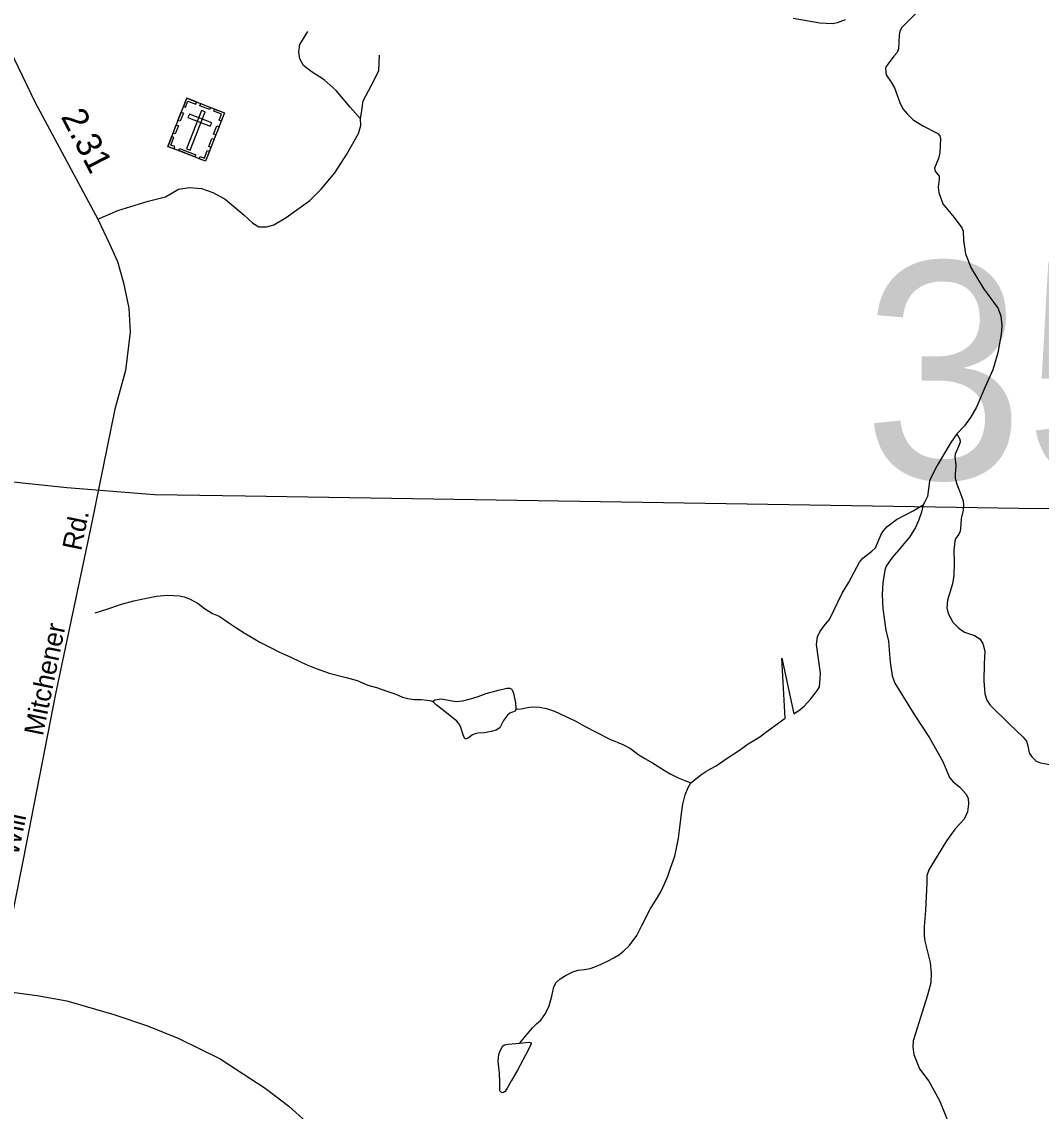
# Model space of a CAD drawing. Extents: x 2126262 to 2293712, y 749403 to 919119.
# Drawn here: x 2179836 to 2184846, y 853018 to 858372 of the extents above; entities that cross this region are included whole.
import ezdxf

# ---------------------------------------------------------------- set-up
doc = ezdxf.new("R2010")
doc.units = 0
for name, color, linetype in [('Exist Cultural Cemetery CELL', 7, 'Continuous'), ('Exist Hydrographic Creek Single Shore', 7, 'Continuous'), ('Exist Hydrographic Misc Water Feature', 7, 'Continuous'), ('Exist Railroad Mainline', 7, 'Continuous'), ('Exist Road Non-System Type 51', 7, 'Continuous'), ('Exist Road Secondary Mileage Hundredths English Label', 7, 'Continuous'), ('Exist Road Secondary Structure Standard Bridge Number Label', 7, 'Continuous'), ('Exist Road Secondary Type 51 Attributed', 7, 'Continuous'), ('Exist Road Secondary Type 51 Label', 7, 'Continuous'), ('Exist Utilities Electrical Transmission Line', 7, 'Continuous')]:
    doc.layers.add(name, color=color, linetype=linetype)

msp = doc.modelspace()

# ---------------------------------------------------------------- linework, layer by layer
at = {"layer": 'Exist Cultural Cemetery CELL'}
for points in [[(2180646.6, 857996.7), (2180832.1, 857924.4), (2180739.6, 857687.2), (2180554.1, 857759.5)], [(2180630.9, 857956.4), (2180641.4, 857952.3), (2180653.1, 857982.3), (2180690.9, 857967.5), (2180695, 857977.9), (2180646.6, 857996.7)], [(2180715.6, 857969.8), (2180763.9, 857951), (2180759.8, 857940.4), (2180711.5, 857959.2)], [(2180816.4, 857884), (2180805.8, 857888.1), (2180817.5, 857918.1), (2180779.7, 857932.8), (2180783.8, 857943.2), (2180832.1, 857924.3)], [(2180603.9, 857887.3), (2180619.6, 857927.7), (2180630.3, 857923.5), (2180614.5, 857883.2)], [(2180737.5, 857929.8), (2180720.1, 857936.6), (2180646.4, 857747.7), (2180663.8, 857740.9)], [(2180659.9, 857918.5), (2180653.1, 857901.1), (2180762.8, 857858.3), (2180769.6, 857875.7)], [(2180579.5, 857824.7), (2180595.2, 857865), (2180605.8, 857860.9), (2180590.1, 857820.6)], [(2180779.2, 857820), (2180794.9, 857860.4), (2180805.6, 857856.2), (2180789.8, 857815.9)], [(2180584.9, 857747.5), (2180589.1, 857758.2), (2180568.6, 857766.2), (2180583.3, 857803.9), (2180572.9, 857807.9), (2180554, 857759.6)], [(2180755.2, 857758.6), (2180771, 857799), (2180781.6, 857794.8), (2180765.8, 857754.5)], [(2180611.8, 857749.3), (2180690.8, 857718.5), (2180686.7, 857707.9), (2180607.6, 857738.7)], [(2180708.7, 857699.2), (2180712.9, 857709.9), (2180733.4, 857701.9), (2180748, 857739.6), (2180758.4, 857735.5), (2180739.6, 857687.2)]]:
    msp.add_lwpolyline(points, close=True, dxfattribs=at)
at = {"layer": 'Exist Hydrographic Creek Single Shore'}
for points in [[(2183627.7, 858390.3), (2183759.1, 858367.5), (2183820.9, 858363.1), (2183844.8, 858368.5), (2183883.9, 858382.7)], [(2184234.6, 858417.4), (2184161.8, 858344.6), (2184152.1, 858325.1), (2184147.7, 858304.5), (2184145.5, 858239.3), (2184139, 858220.8), (2184122.7, 858202.3), (2184083.7, 858152.1), (2184081.5, 858142.3), (2184084.8, 858111.9), (2184109.7, 858074.9), (2184126, 858046.7), (2184151, 857975), (2184166.2, 857944.6), (2184189, 857917.4), (2184217.2, 857890.3), (2184268.2, 857858.8), (2184337.7, 857822.9), (2184347.5, 857811), (2184351.8, 857796.8), (2184349.6, 857765.3), (2184348.6, 857729.1), (2184341, 857700.8), (2184322.5, 857653), (2184325.8, 857637.8), (2184344.2, 857613.9), (2184344.2, 857598.7), (2184339.9, 857559.6), (2184343.1, 857532.4), (2184362.7, 857477), (2184386.6, 857448.8), (2184419.1, 857410.3), (2184456, 857359.3), (2184462.6, 857343), (2184464.7, 857298.5), (2184474.5, 857231.1), (2184501.6, 857161.6), (2184562.4, 857061.1), (2184635.2, 856962.3), (2184648.2, 856925.3), (2184652.5, 856879.7), (2184649.3, 856836.3), (2184633, 856745.6), (2184608, 856661.9), (2184571.1, 856578.3), (2184528.8, 856477.2), (2184499.5, 856427.8), (2184469.1, 856385.5), (2184432.2, 856347.4)], [(2184432.2, 856347.4), (2184402.2, 856304.1), (2184334.9, 856191.1), (2184307.7, 856137.9), (2184298, 856114.5), (2184287.1, 856038.5), (2184275.2, 856012.4), (2184266.5, 855998.3)], [(2184432.2, 856347.4), (2184446.3, 856320.3), (2184447.4, 856306.2), (2184439.8, 856284.4), (2184423.5, 856246.4), (2184421.3, 856233.4), (2184426.7, 856193.2), (2184423.5, 856146.5), (2184423.5, 856129.1), (2184432.2, 856098.7), (2184449.5, 856053.7), (2184462.6, 856016.8), (2184464.7, 855994), (2184463.6, 855971.1), (2184452.8, 855931), (2184451.7, 855899.5), (2184448.4, 855868), (2184441.9, 855853.8), (2184425.6, 855831), (2184421.3, 855819.1), (2184417, 855773.4), (2184419.1, 855715.9), (2184417, 855651.3), (2184410.4, 855610.1), (2184386.6, 855529.7), (2184383.3, 855491.7), (2184389.8, 855464.5), (2184411.5, 855422.1), (2184441.9, 855391.1), (2184470.2, 855371.5), (2184519, 855356.3), (2184545.1, 855340), (2184560.3, 855317.2), (2184570, 855278.1), (2184566.8, 855216.2), (2184564.6, 855132.5), (2184569, 855069.5), (2184579.8, 855038), (2184596.1, 855014.1), (2184690, 854920.4), (2184757.3, 854856.3), (2184773.6, 854835.7), (2184781.2, 854813.9), (2184787.7, 854779.2), (2184799.6, 854759.6), (2184822.4, 854737.9), (2184843.1, 854730.3), (2184896.3, 854719.4)], [(2183125.1, 854631.3), (2183129, 854635.3), (2183148.7, 854651.4), (2183178.9, 854673.6), (2183198.6, 854687.7), (2183220.5, 854699.8), (2183248.6, 854715.9), (2183302.3, 854752.3), (2183358.1, 854788.6), (2183405.9, 854822.8), (2183463.5, 854857.2), (2183505.3, 854889.4), (2183588.8, 854948.9), (2183571.5, 855244.3), (2183630.1, 854971.3), (2183662.6, 854992), (2183681.1, 855008.3), (2183714.8, 855045.2), (2183746.2, 855086.5), (2183756, 855103.9), (2183759.3, 855144.1), (2183761.4, 855171.2), (2183741.9, 855311.3), (2183747.3, 855349.4), (2183759.3, 855376.5), (2183787.1, 855410.7), (2183805.5, 855433.6), (2183867.4, 855563.9), (2183898.9, 855614.5), (2183953.2, 855715.6), (2183970.5, 855736.2), (2184014, 855771), (2184032.4, 855787.2), (2184063.9, 855861.1), (2184087.8, 855890.4), (2184134.5, 855925.2), (2184217, 855968.7), (2184266.5, 855998.3)], [(2184266.5, 855998.3), (2184258.7, 855961.5), (2184245.6, 855924.6), (2184228.3, 855886.5), (2184199, 855838.7), (2184180.5, 855818.1), (2184146.8, 855776.8), (2184113.2, 855738.3), (2184085, 855697), (2184077.4, 855676.3), (2184067.6, 855614.4), (2184065.4, 855557.9), (2184068.7, 855488.4), (2184082.8, 855379.8), (2184095.8, 855329.5), (2184099.1, 855283.9), (2184103.4, 855224.1), (2184114.3, 855157.9), (2184127.3, 855122), (2184169.6, 855052.5), (2184225, 854962.3), (2184296.7, 854853.2), (2184362.9, 854735.8), (2184396.5, 854658.7), (2184413.9, 854636.3), (2184444.3, 854611.4), (2184475.8, 854577.7), (2184486.7, 854556), (2184489.9, 854527.7), (2184483.4, 854489.7), (2184467.1, 854452.8), (2184423.7, 854405), (2184381.3, 854345.9), (2184294.5, 854203.6), (2184284.7, 854175.3), (2184284.7, 854140.6), (2184277.1, 854003.7), (2184270.6, 853925.5), (2184270.6, 853880.6), (2184273.9, 853853.5), (2184299.9, 853749.2), (2184305.4, 853696), (2184304.3, 853649.2), (2184286.9, 853588.4), (2184261.9, 853504.8), (2184229.4, 853399.9), (2184217.4, 853364.1), (2184216.3, 853332.6), (2184220.7, 853296.8), (2184247.8, 853226.1), (2184293.4, 853165.3), (2184346.6, 853070.4), (2184402, 852932.4)], [(2180197, 855466.7), (2180255, 855485), (2180326.8, 855509.4), (2180386.9, 855525.7), (2180448.6, 855540), (2180498.6, 855548.4), (2180552.6, 855554.6), (2180610.6, 855551), (2180634.6, 855545.1), (2180660.6, 855535.3), (2180702.9, 855513.5), (2180734.9, 855487.7), (2180773, 855463.9), (2180807, 855450.1), (2180853.4, 855418.4), (2180893.4, 855392.6), (2180929.4, 855368.8), (2180965.5, 855347), (2181005.7, 855323.2), (2181057.8, 855297.6), (2181100.1, 855275.8), (2181162, 855248.1), (2181200.1, 855230.4), (2181234.4, 855212.6), (2181282.3, 855192.8), (2181346.5, 855171.2), (2181430.6, 855149.7), (2181484.5, 855134), (2181536.8, 855112.2), (2181578.8, 855100.5), (2181630.7, 855082.8), (2181675, 855067.1), (2181707, 855053.2), (2181733, 855045.4), (2181765, 855041.6), (2181799.1, 855041.8), (2181827, 855037.9), (2181841.1, 855036), (2181857.1, 855032.1)], [(2182265, 854996.4), (2182277.3, 854994.4), (2182299, 854996.5), (2182329.1, 855002.8), (2182349, 855004.9), (2182381, 855003.1), (2182415, 854997.3), (2182455.2, 854983.4), (2182507.3, 854959.7), (2182555.5, 854936), (2182601.6, 854910.3), (2182661.7, 854878.6), (2182725.7, 854847), (2182790.1, 854819.4), (2182828, 854799.6), (2182864.3, 854771.8), (2182898.4, 854752), (2182936.5, 854730.2), (2182966.6, 854710.4), (2182998.6, 854690.6), (2183026.7, 854674.8), (2183062.8, 854656.9), (2183094.8, 854643.1), (2183121, 854633.2), (2183125.1, 854631.3)], [(2182284.2, 853353), (2182288.3, 853359), (2182304.3, 853377), (2182320.1, 853397.1), (2182345.9, 853427.3), (2182365.8, 853447.4), (2182387.8, 853465.5), (2182409.5, 853497.6), (2182427.4, 853535.7), (2182441.1, 853583.7), (2182450.7, 853629.8), (2182462.6, 853649.9), (2182482.5, 853668), (2182512.4, 853686.1), (2182544.2, 853702.3), (2182570.3, 853710.5), (2182602.3, 853714.6), (2182630.4, 853718.8), (2182652.1, 853726.9), (2182684.1, 853741.1), (2182718.1, 853757.3), (2182745.8, 853771.5), (2182773.9, 853787.6), (2182795.8, 853805.7), (2182821.5, 853829.8), (2182859.4, 853882), (2182883, 853930.1), (2182924.6, 854010.4), (2182946.3, 854044.5), (2182960.1, 854068.6), (2182978.1, 854098.6), (2182995.8, 854134.8), (2183011.5, 854172.8), (2183025.3, 854212.9), (2183045, 854271), (2183054.8, 854311), (2183064.4, 854359.1), (2183072, 854425.1), (2183077.8, 854481.1), (2183085.6, 854527.1), (2183097.3, 854573.2), (2183111, 854609.3), (2183125.1, 854631.3)]]:
    msp.add_lwpolyline(points, dxfattribs=at)
at = {"layer": 'Exist Hydrographic Misc Water Feature'}
for points in [[(2181857.1, 855032.1), (2181866.9, 855040.1), (2181899.1, 855044.3), (2181941, 855036.6), (2181971.1, 855030.7), (2182003.1, 855034.9), (2182041, 855045.1), (2182078.8, 855055.3), (2182118.7, 855071.5), (2182178.8, 855087.9), (2182220.5, 855096.2), (2182234.6, 855096.2), (2182240.6, 855094.3), (2182246.5, 855088.3), (2182252.9, 855072.3), (2182263.1, 855024.4), (2182265, 854996.4)], [(2182265, 854996.4), (2182265.4, 854992.4), (2182263.3, 854988.4), (2182261.3, 854984.4), (2182235.2, 854974.2), (2182223.3, 854964.2), (2182203.6, 854938.1), (2182193.6, 854918), (2182185.8, 854902), (2182167.8, 854889.9), (2182143.8, 854883.8), (2182109.7, 854877.6), (2182077.7, 854875.4), (2182063.8, 854873.3), (2182052.1, 854867.3), (2182032, 854853.1), (2182022, 854847.1), (2182016, 854847.1), (2182012.1, 854851), (2182006, 854867), (2181993.9, 854902.9), (2181987.7, 854918.9), (2181973.6, 854934.8), (2181947.5, 854956.6), (2181917.4, 854980.5), (2181887.2, 855004.2), (2181873.3, 855014.2), (2181866.9, 855022.1), (2181857.1, 855032.1)], [(2182284.2, 853353), (2182326.3, 853357.2), (2182336.3, 853355.3), (2182340.2, 853351.3), (2182338.4, 853345.3), (2182326.5, 853321.2), (2182272.9, 853219), (2182243.2, 853168.8), (2182221.5, 853130.7), (2182211.8, 853114.6), (2182203.8, 853110.5), (2182197.9, 853108.5), (2182193.8, 853110.5), (2182185.8, 853118.5), (2182185.6, 853160.4), (2182183.3, 853204.4), (2182176.8, 853264.4), (2182180.9, 853296.4), (2182186.6, 853314.5), (2182200.6, 853338.5), (2182208.6, 853344.5), (2182226.2, 853346.6), (2182264.3, 853350.9), (2182284.2, 853353)]]:
    msp.add_lwpolyline(points, dxfattribs=at)
at = {"layer": 'Exist Railroad Mainline'}
msp.add_lwpolyline([(2179650.6, 853620.4), (2179911.1, 853586.6), (2180057.6, 853560.8), (2180288.6, 853492.6), (2180453.4, 853437.2), (2180608.3, 853375.6), (2180811.8, 853274.8), (2181032, 853130.3), (2181149.4, 853042.3), (2181336.1, 852873.2), (2181439.9, 852758.9), (2181597.3, 852545.4), (2181687.1, 852422.8), (2181836.3, 852217.1), (2181952.1, 852104.9), (2182100.2, 851973.3), (2182264, 851849.9), (2182445.7, 851738.9), (2182615.1, 851651.5), (2182782, 851590.2), (2183007.4, 851503.8)], dxfattribs=at)
at = {"layer": 'Exist Road Non-System Type 51'}
for points in [[(2181501.6, 857894.9), (2181449.9, 857952.1), (2181381.6, 858034.5), (2181323, 858086.1), (2181258.9, 858128), (2181221.2, 858157.3), (2181203.1, 858189.5), (2181197.5, 858224.4), (2181203.1, 858260.6), (2181242.1, 858324.9)], [(2181501.6, 857894.9), (2181507.1, 857935.4), (2181514.1, 857982.8), (2181567.1, 858082), (2181590.8, 858132.2), (2181595, 858207.6)], [(2180210.5, 857401.4), (2180307.6, 857445.2), (2180456.9, 857489.9), (2180542.9, 857512.1), (2180607.1, 857549.8), (2180660.1, 857556.8), (2180718.7, 857552.6), (2180774.5, 857533), (2180835.8, 857499.5), (2180929.3, 857421.4), (2180971.1, 857382.3), (2181001.8, 857364.1), (2181038.1, 857364.1), (2181074.4, 857373.9), (2181135.7, 857410.2), (2181251.5, 857494), (2181308.2, 857549.2), (2181375.1, 857630.2), (2181433.7, 857720.9), (2181490.9, 857822.8), (2181503, 857861.4), (2181501.6, 857894.9)]]:
    msp.add_lwpolyline(points, dxfattribs=at)
at = {"layer": 'Exist Road Secondary Type 51 Attributed'}
msp.add_lwpolyline([(2179518.8, 859459.2), (2179610, 858923.8), (2179686.7, 858495.2), (2179732.1, 858340.9), (2179778.1, 858234.8), (2179901.5, 857974.5), (2180210.5, 857401.4), (2180267.7, 857281.3), (2180306.7, 857193.4), (2180336.7, 857089.4), (2180361.8, 856963.7), (2180368.1, 856845.8), (2180345.8, 856658.7), (2180294.2, 856467.4), (2180178.4, 855904.8), (2180001.3, 855068.6), (2179843.6, 854254.7), (2179746, 853768.9), (2179713.7, 853612.2)], dxfattribs=at)
at = {"layer": 'Exist Utilities Electrical Transmission Line'}
msp.add_lwpolyline([(2194443.8, 856159.1), (2192097.8, 856076.3), (2189352.2, 855988.7), (2188053.3, 855966.4), (2186708.2, 855959.8), (2184737.1, 855980.3), (2180934.6, 856040.1), (2180488.6, 856047.5), (2180058.1, 856081.2), (2179591.1, 856130.3), (2175429, 856507.9), (2175420.9, 856509.6), (2174978.5, 856537.2), (2174516.1, 856566.1), (2174518.1, 856566.3), (2170826.6, 856799), (2170356, 856837.9), (2169900.2, 856834.9), (2168526, 856762.5)], dxfattribs=at)

# ---------------------------------------------------------------- texts
at = {"layer": 'Exist Road Secondary Mileage Hundredths English Label'}
msp.add_text('2.31', height=125, rotation=297.3862, dxfattribs=at).set_placement((2180026.4, 857905.9))
at = {"layer": 'Exist Road Secondary Structure Standard Bridge Number Label'}
msp.add_text('35', height=1066.27, dxfattribs=at).set_placement((2183970.1, 856125.4))
at = {"layer": 'Exist Road Secondary Type 51 Label'}
for s, p in [('Rd.', (2180127.3, 855768.5)), ('Mitchener', (2179939.5, 854858.7)), ('Will', (2179818, 854270))]:
    msp.add_text(s, height=95, rotation=78.3399, dxfattribs=at).set_placement(p)

doc.saveas('drawing.dxf')
